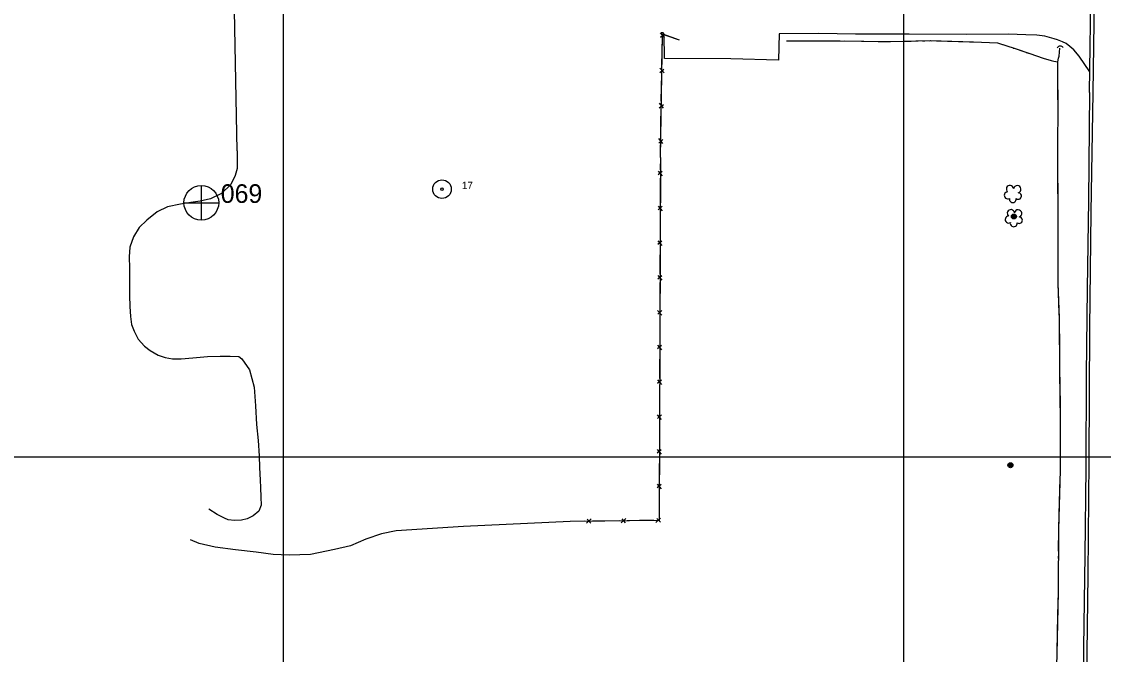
# Model space of a CAD drawing. Extents: x 353423 to 364002, y 127000 to 201942.
# Drawn here: x 361789 to 362661, y 134341 to 134851 of the extents above; entities that cross this region are included whole.
import ezdxf

# ---------------------------------------------------------------- set-up
doc = ezdxf.new("R2010")
doc.units = 0
for name, color, linetype in [('E_DTM_SlopeBottom', 7, 'Continuous'), ('E_DTM_SlopeTop', 7, 'Continuous'), ('E_FEN_Generic', 7, 'Continuous'), ('E_LAND_BrushLine', 7, 'Continuous'), ('E_LAND_TreeLine', 7, 'Continuous'), ('E_MISCPROP', 7, 'Continuous'), ('E_RDWY_AsphConc', 7, 'Continuous'), ('E_RDWY_Gravel', 7, 'Continuous'), ('E_STRUCT_WingWall', 7, 'Continuous')]:
    doc.layers.add(name, color=color, linetype=linetype)

msp = doc.modelspace()

# ---------------------------------------------------------------- linework, layer by layer
at = {"layer": 'E_DTM_SlopeBottom'}
for p, q in [((362303.95, 134838.08), (362307.23, 134840.88)), ((362307.25, 134837.85), (362304.01, 134841.7)), ((362303.46, 134809.66), (362306.74, 134812.46)), ((362306.76, 134809.43), (362303.52, 134813.28)), ((362302.97, 134781.25), (362306.26, 134784.04)), ((362306.27, 134781.02), (362303.03, 134784.86)), ((362302.48, 134752.83), (362305.76, 134755.62)), ((362305.78, 134752.6), (362302.54, 134756.45)), ((362302.02, 134730.11), (362305.27, 134726.36)), ((362305.28, 134729.93), (362302.08, 134727.13)), ((362301.93, 134702.09), (362305.17, 134698.34)), ((362305.19, 134701.91), (362301.99, 134699.11)), ((362301.83, 134674.07), (362305.08, 134670.31)), ((362305.09, 134673.88), (362301.89, 134671.08)), ((362301.74, 134646.04), (362304.98, 134642.29)), ((362304.99, 134645.86), (362301.79, 134643.06)), ((362301.64, 134618.02), (362304.89, 134614.27)), ((362304.9, 134617.83), (362301.7, 134615.03)), ((362301.54, 134589.99), (362304.79, 134586.24)), ((362304.8, 134589.81), (362301.6, 134587.01)), ((362301.45, 134561.97), (362304.69, 134558.22)), ((362304.71, 134561.79), (362301.51, 134558.98)), ((362301.35, 134533.94), (362304.6, 134530.19)), ((362304.61, 134533.76), (362301.41, 134530.96)), ((362301.26, 134505.92), (362304.5, 134502.17)), ((362304.51, 134505.74), (362301.31, 134502.93)), ((362301.16, 134477.89), (362304.41, 134474.14)), ((362304.42, 134477.71), (362301.22, 134474.91)), ((362247.9, 134449.89), (362244.2, 134446.59)), ((362247.77, 134446.62), (362244.92, 134449.79)), ((362275.92, 134450.18), (362272.22, 134446.88)), ((362275.79, 134446.92), (362272.94, 134450.08)), ((362303.95, 134450.47), (362300.24, 134447.17)), ((362303.81, 134447.21), (362300.97, 134450.37))]:
    msp.add_line(p, q, dxfattribs=at)
for points in [[(362303.81, 134741.29), (362305.53, 134840.79), (362318.85, 134835.93)], [(362305.28, 134826.54), (362305.46, 134836.7)], [(362307.99, 134839.89), (362318.85, 134835.93)], [(362305.08, 134814.99), (362305.28, 134826.54)], [(362304.79, 134798.12), (362304.97, 134808.28)], [(362304.59, 134786.58), (362304.79, 134798.12)], [(362304.3, 134769.71), (362304.48, 134779.86)], [(362304.1, 134758.16), (362304.3, 134769.71)], [(362303.81, 134741.29), (362303.99, 134751.45)], [(362303.81, 134741.29), (362302.81, 134448.71), (362231.08, 134447.96)], [(362303.81, 134741.29), (362303.78, 134731.27)], [(362303.76, 134724.65), (362303.72, 134713.27)], [(362303.72, 134713.27), (362303.68, 134703.25)], [(362303.66, 134696.63), (362303.62, 134685.24)], [(362303.62, 134685.24), (362303.59, 134675.23)], [(362303.56, 134668.61), (362303.52, 134657.22)], [(362303.52, 134657.22), (362303.49, 134647.2)], [(362303.47, 134640.58), (362303.43, 134629.19)], [(362303.43, 134629.19), (362303.39, 134619.18)], [(362303.37, 134612.56), (362303.33, 134601.17)], [(362303.33, 134601.17), (362303.3, 134591.15)], [(362303.28, 134584.53), (362303.24, 134573.14)], [(362303.24, 134573.14), (362303.2, 134563.13)], [(362303.18, 134556.51), (362303.14, 134545.12)], [(362303.14, 134545.12), (362303.1, 134535.1)], [(362303.08, 134528.48), (362303.04, 134517.1)], [(362303.04, 134517.1), (362303.01, 134507.08)], [(362302.99, 134500.46), (362302.95, 134489.07)], [(362302.95, 134489.07), (362302.91, 134479.05)], [(362302.89, 134472.43), (362302.85, 134461.05)], [(362302.85, 134461.05), (362302.82, 134451.03)], [(362242.47, 134448.08), (362231.08, 134447.96)], [(362259.1, 134448.25), (362249.09, 134448.15)], [(362270.49, 134448.37), (362259.1, 134448.25)], [(362287.12, 134448.54), (362277.11, 134448.44)], [(362298.51, 134448.66), (362287.12, 134448.54)]]:
    msp.add_lwpolyline(points, dxfattribs=at)
msp.add_arc((362626.32, 134827.93), 3.01, 39.94166, 146.18123, dxfattribs=at)
at = {"layer": 'E_DTM_SlopeTop'}
for points in [[(362649.96, 134793.47), (362651.24, 134886.24), (362652.7, 134981.18), (362654.47, 135079.06), (362655.22, 135206.97), (362655.76, 135275.99), (362656.28, 135354.22), (362656.62, 135412.66), (362656.72, 135481.61), (362657.74, 135546.9), (362657.89, 135624.75), (362658.14, 135700.17), (362658.33, 135772.67), (362658.66, 135828.95), (362658.8, 135917.23)], [(362652.91, 134793.21), (362654.36, 134906.73), (362655.24, 134985.91), (362656.78, 135081.26), (362657.41, 135131.81), (362657.82, 135197.45), (362658.47, 135259.59), (362658.84, 135305.68), (362659.36, 135373.42)], [(362649.96, 134793.47), (362648.92, 134706.8), (362647.94, 134635.34), (362647.25, 134566.3), (362646.75, 134491.17), (362645.98, 134420.79), (362645.09, 134346.3), (362644.64, 134282.7), (362644.15, 134218.03), (362643.31, 134137.52), (362642.66, 134060.21), (362641.96, 133995.27), (362641.48, 133938.69), (362640.9, 133873.42), (362640.39, 133810.22), (362639.67, 133744.01), (362639.04, 133661.46), (362638.43, 133611.12), (362637.73, 133572.9), (362633.65, 133527.99)], [(362647.81, 134320.71), (362648.66, 134405.07), (362649.51, 134497), (362650.08, 134603.7), (362651.23, 134697.18), (362652.91, 134793.21)]]:
    msp.add_lwpolyline(points, dxfattribs=at)
at = {"layer": 'E_FEN_Generic'}
for centre, radius, start, end in [((362583.93, 134710.68), 2.78, 91.65032, 299.42331), ((362585.76, 134715.73), 2.97, 8.67943, 229.91331), ((362591.62, 134715.65), 2.97, 286.33025, 169.30352), ((362588.02, 134707.7), 2.78, 168.32734, 9.33838), ((362592.41, 134710.18), 2.61, 231.03548, 88.96809), ((362586.49, 134696.23), 2.97, 8.67943, 229.91331), ((362592.34, 134696.14), 2.97, 286.33025, 169.30352), ((362584.65, 134691.18), 2.78, 91.65032, 299.42331), ((362588.74, 134688.2), 2.78, 168.32734, 9.33838), ((362593.13, 134690.68), 2.61, 231.03548, 88.96809)]:
    msp.add_arc(centre, radius, start, end, dxfattribs=at)
at = {"layer": 'E_LAND_BrushLine'}
for centre, radius in [((362588.92, 134693.69), 2.02), ((362588.9, 134693.69), 1.52), ((362588.94, 134693.69), 1.01), ((362588.93, 134693.7), 0.502), ((362586.05, 134493.25), 2.02), ((362586.04, 134493.25), 1.52), ((362586.08, 134493.25), 1.01), ((362586.07, 134493.26), 0.502)]:
    msp.add_circle(centre, radius, dxfattribs=at)
at = {"layer": 'E_LAND_TreeLine'}
for p, q in [((362000, 134500), (362000, 136500)), ((362500, 134500), (362500, 136500)), ((362000, 132500), (362000, 135000)), ((362500, 132500), (362500, 135000)), ((360000, 134500), (364000, 134500)), ((360000, 134500), (364000, 134500))]:
    msp.add_line(p, q, dxfattribs=at)
at = {"layer": 'E_MISCPROP'}
for points in [[(361962.49, 134746.53), (361958.36, 134972.87), (361957.75, 135012.36), (361959.91, 135016.08), (361963.16, 135016.78), (361971.73, 135016.95), (362017.74, 135018.28), (362056.7, 135019.64), (362082, 135019.95), (362129.14, 135018.69), (362129.82, 135017.07), (362129.46, 134993.44)], [(362650.19, 134810.17), (362641.4, 134822.93), (362637.29, 134827.91), (362633.93, 134830.76), (362630.94, 134832.97), (362628.02, 134834.52), (362624.06, 134835.99), (362621.34, 134836.84), (362613.76, 134838.98), (362607.26, 134839.72), (362598.47, 134840.05), (362584.44, 134840.6), (362550.41, 134840.35), (362504.37, 134840.5), (362461.16, 134840.67), (362431.68, 134841.22), (362399.62, 134840.9), (362399.16, 134819.56), (362360.55, 134820.59), (362307.09, 134820.97), (362306.8, 134840.55), (362305.95, 134841.66), (362304.53, 134841.56)], [(361962.49, 134746.53), (361962.69, 134732.24), (361960.97, 134726.73), (361957.45, 134719.47), (361950.04, 134712.11), (361941.1, 134707.8), (361932.71, 134706.12), (361925.28, 134704.92), (361917.03, 134703.68), (361906.44, 134701.32), (361898.19, 134697.49), (361889.66, 134690.83), (361883.53, 134684.83), (361878.9, 134677.37), (361876.08, 134668.82), (361875.42, 134661.24), (361875.79, 134652.04), (361875.84, 134638.83), (361875.9, 134629.93), (361876.11, 134621.18), (361876.46, 134612.97), (361877.44, 134606.7), (361879.48, 134601.12), (361882.86, 134594.88), (361887.87, 134589.25), (361892.51, 134585.7), (361898.79, 134582.02), (361904.41, 134579.92), (361910.46, 134578.82), (361917.5, 134579.07), (361926.84, 134579.65), (361938.71, 134580.9), (361948.92, 134581.19), (361956.89, 134581.16), (361963.85, 134580.94), (361966.43, 134578.92), (361972.57, 134570.18), (361976.27, 134556.14), (361977.45, 134541.08), (361978.24, 134526.15), (361979.48, 134513.19), (361980.2, 134500.82), (361980.72, 134491.35), (361981.15, 134481.24), (361981.4, 134475.38), (361981.7, 134467.59), (361981.81, 134461), (361979.95, 134456.23), (361975.45, 134452.5), (361970.77, 134450.07), (361966.03, 134449.06), (361960.46, 134448.75), (361955.41, 134449.2), (361952.4, 134450.42), (361946.47, 134453.46), (361939.7, 134457.82)], [(362231.08, 134447.96), (362145.15, 134443.83), (362090.76, 134440.27), (362078.9, 134437.97), (362066.35, 134433.62), (362054.07, 134428.27), (362041.16, 134425.35), (362021.82, 134421.14), (362004.49, 134420.6), (361991.61, 134421.39), (361977.83, 134423.12), (361961.25, 134425), (361944.83, 134427.08), (361932.07, 134430.12), (361924.85, 134433.07)]]:
    msp.add_lwpolyline(points, dxfattribs=at)
at = {"layer": 'E_RDWY_AsphConc'}
for radius in [7.5, 7.5, 0.96, 0.96]:
    msp.add_circle((362127.74, 134715.69), radius, dxfattribs=at)
at = {"layer": 'E_RDWY_Gravel'}
for p, q in [((361933.65, 134718.71), (361933.59, 134690.86)), ((361933.65, 134718.71), (361933.59, 134690.86)), ((361919.74, 134704.68), (361947.65, 134704.67)), ((361919.74, 134704.68), (361947.65, 134704.67))]:
    msp.add_line(p, q, dxfattribs=at)
msp.add_circle((361933.7, 134704.69), 14, dxfattribs=at)
msp.add_circle((361933.7, 134704.69), 14, dxfattribs=at)
at = {"layer": 'E_STRUCT_WingWall'}
for points in [[(362405.53, 134835.26), (362446.75, 134835.34), (362489.41, 134834.66), (362521.57, 134835.36), (362556.21, 134834.32), (362575.76, 134833.61), (362589.94, 134828.92), (362601.85, 134824.93), (362612.55, 134821.31), (362618.97, 134819.46), (362621.18, 134818.82), (362624.38, 134818.24)], [(362405.53, 134835.26), (362432.29, 134835.31)], [(362435.98, 134835.32), (362437.83, 134835.32)], [(362441.52, 134835.33), (362443.36, 134835.33)], [(362447.05, 134835.33), (362448.9, 134835.3)], [(362452.59, 134835.24), (362479.34, 134834.82)], [(362479.34, 134834.82), (362489.41, 134834.66), (362506.08, 134835.02)], [(362509.77, 134835.11), (362511.61, 134835.14)], [(362515.3, 134835.23), (362517.15, 134835.27)], [(362520.84, 134835.35), (362521.57, 134835.36), (362522.68, 134835.33)], [(362526.37, 134835.22), (362553.11, 134834.41)], [(362553.11, 134834.41), (362556.21, 134834.32), (362575.76, 134833.61), (362579.63, 134832.33)], [(362583.13, 134831.17), (362584.89, 134830.59)], [(362588.39, 134829.44), (362589.94, 134828.92), (362590.14, 134828.86)], [(362593.63, 134827.69), (362595.38, 134827.1)], [(362624.58, 134778.32), (362624.3, 134813.37), (362624.38, 134818.22), (362624.96, 134821.29), (362625.26, 134822.78), (362625.89, 134829.27)], [(362624.32, 134810.88), (362624.3, 134813.37), (362624.38, 134818.22), (362624.96, 134821.29), (362625.26, 134822.78), (362625.89, 134829.27)], [(362598.87, 134825.93), (362601.85, 134824.93), (362612.55, 134821.31), (362618.97, 134819.46), (362621.18, 134818.82), (362624.38, 134818.24)], [(362624.35, 134807.05), (362624.34, 134808.33)], [(362624.38, 134803.22), (362624.37, 134804.5)], [(362624.41, 134799.39), (362624.4, 134800.67)], [(362624.58, 134778.32), (362624.43, 134796.84)], [(362620.67, 133966.25), (362621.62, 134013.58), (362621.85, 134072.49), (362622.15, 134116.96), (362622.24, 134162.27), (362622.16, 134209.28), (362622.46, 134253.46), (362622.35, 134295.73), (362623.66, 134340.82), (362624.74, 134391.11), (362624.98, 134441.5), (362626.46, 134489.2), (362626.41, 134529.49), (362626.04, 134568.22), (362625.53, 134612.12), (362624.58, 134639.59), (362624.57, 134687.68), (362624.22, 134753.54), (362624.58, 134778.32)], [(362624.25, 134748.88), (362624.22, 134753.54), (362624.58, 134778.32)], [(362624.28, 134742.79), (362624.27, 134744.82)], [(362624.31, 134736.7), (362624.3, 134738.73)], [(362624.34, 134730.61), (362624.33, 134732.64)], [(362624.52, 134697.11), (362624.36, 134726.55)], [(362624.57, 134667.67), (362624.57, 134687.68), (362624.52, 134697.11)], [(362624.58, 134661.58), (362624.57, 134663.61)], [(362624.58, 134655.49), (362624.58, 134657.52)], [(362624.58, 134649.39), (362624.58, 134651.42)], [(362625.4, 134615.9), (362624.58, 134639.59), (362624.58, 134645.33)], [(362625.83, 134586.46), (362625.53, 134612.12), (362625.4, 134615.9)], [(362625.9, 134580.37), (362625.87, 134582.4)], [(362625.97, 134574.28), (362625.94, 134576.31)], [(362626.04, 134568.19), (362626.04, 134568.22), (362626.01, 134570.22)], [(362626.36, 134534.69), (362626.08, 134564.13)], [(362626.44, 134505.24), (362626.41, 134529.49), (362626.36, 134534.69)], [(362626.45, 134499.15), (362626.45, 134501.18)], [(362626.46, 134493.06), (362626.45, 134495.09)], [(362626.39, 134486.97), (362626.45, 134489)], [(362625.35, 134453.48), (362626.27, 134482.91)], [(362624.9, 134424.04), (362624.98, 134441.5), (362625.35, 134453.48)], [(362624.87, 134417.95), (362624.88, 134419.98)], [(362624.81, 134405.76), (362624.82, 134407.8)], [(362624.84, 134411.86), (362624.85, 134413.89)], [(362624.33, 134372.26), (362624.74, 134391.11), (362624.79, 134401.7)], [(362623.7, 134342.83), (362624.33, 134372.26)]]:
    msp.add_lwpolyline(points, dxfattribs=at)

# ---------------------------------------------------------------- texts
at = {"layer": 'E_RDWY_AsphConc'}
msp.add_text('17', height=6, dxfattribs=at).set_placement((362143.74, 134715.69))
msp.add_text('17', height=6, dxfattribs=at).set_placement((362143.74, 134715.69))
at = {"layer": 'E_RDWY_Gravel'}
msp.add_text('069', height=15, dxfattribs=at).set_placement((361949.36, 134704.62))
msp.add_text('069', height=15, dxfattribs=at).set_placement((361949.36, 134704.62))

doc.saveas('drawing.dxf')
